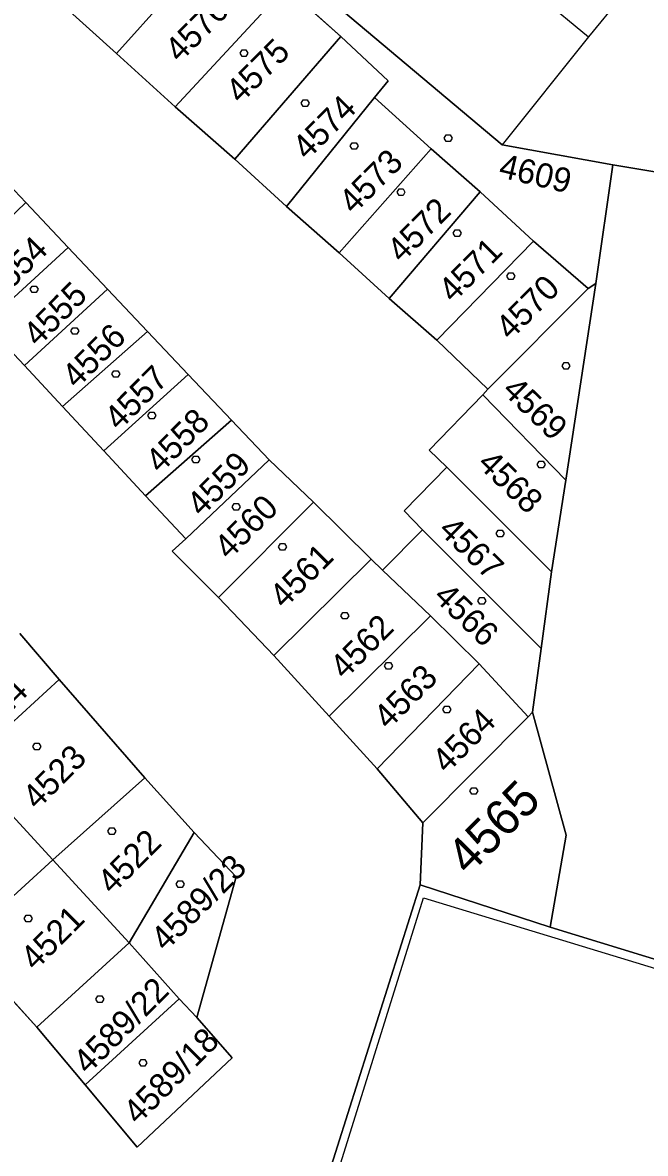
# Model space of a CAD drawing. Extents: x -263587 to -261993, y -1238795 to -1236748.
# Drawn here: x -262913.5 to -262885.3, y -1237575.5 to -1237524.3 of the extents above; entities that cross this region are included whole.
import ezdxf

# ---------------------------------------------------------------- set-up
doc = ezdxf.new("R2010")
doc.units = 0
doc.layers.add('Vrstva 1', color=7, linetype='Continuous')

msp = doc.modelspace()

# ---------------------------------------------------------------- linework, layer by layer
at = {"layer": 'Vrstva 1'}
for p, q in [((-262912.79, -1237504.26), (-262887.88, -1237524.9)), ((-262916.65, -1237508.87), (-262891.79, -1237529.8)), ((-262891.79, -1237529.8), (-262916.65, -1237508.87)), ((-262883.01, -1237518.97), (-262887.88, -1237524.9)), ((-262905.1, -1237521), (-262909.28, -1237525.65)), ((-262909.28, -1237525.65), (-262905.1, -1237521)), ((-262901.53, -1237522.71), (-262899.11, -1237524.89)), ((-262899.11, -1237524.89), (-262901.53, -1237522.71)), ((-262909.28, -1237525.65), (-262911.88, -1237523.32)), ((-262911.88, -1237523.32), (-262909.28, -1237525.65)), ((-262902.34, -1237523.47), (-262906.62, -1237528.08)), ((-262906.62, -1237528.08), (-262902.34, -1237523.47)), ((-262899.11, -1237524.89), (-262903.91, -1237530.45)), ((-262903.91, -1237530.45), (-262899.11, -1237524.89)), ((-262899.11, -1237524.89), (-262896.97, -1237526.89)), ((-262896.97, -1237526.89), (-262899.11, -1237524.89)), ((-262887.88, -1237524.9), (-262891.79, -1237529.8)), ((-262906.62, -1237528.08), (-262909.28, -1237525.65)), ((-262909.28, -1237525.65), (-262906.62, -1237528.08)), ((-262896.97, -1237526.89), (-262897.59, -1237527.65)), ((-262897.59, -1237527.65), (-262896.97, -1237526.89)), ((-262897.59, -1237527.65), (-262901.58, -1237532.59)), ((-262901.58, -1237532.59), (-262897.59, -1237527.65)), ((-262897.59, -1237527.65), (-262895.02, -1237529.98)), ((-262895.02, -1237529.98), (-262897.59, -1237527.65)), ((-262903.91, -1237530.45), (-262906.62, -1237528.08)), ((-262906.62, -1237528.08), (-262903.91, -1237530.45)), ((-262895.02, -1237529.98), (-262899.19, -1237534.7)), ((-262899.19, -1237534.7), (-262895.02, -1237529.98)), ((-262895.02, -1237529.98), (-262892.79, -1237531.93)), ((-262892.79, -1237531.93), (-262895.02, -1237529.98)), ((-262891.79, -1237529.8), (-262886.77, -1237530.71)), ((-262886.77, -1237530.71), (-262891.79, -1237529.8)), ((-262901.58, -1237532.59), (-262903.91, -1237530.45)), ((-262903.91, -1237530.45), (-262901.58, -1237532.59)), ((-262915.2, -1237530.51), (-262913.39, -1237532.42)), ((-262913.39, -1237532.42), (-262915.2, -1237530.51)), ((-262887.55, -1237536.09), (-262886.77, -1237530.71)), ((-262886.77, -1237530.71), (-262887.55, -1237536.09)), ((-262886.77, -1237530.71), (-262850.98, -1237536.53)), ((-262850.98, -1237536.53), (-262886.77, -1237530.71)), ((-262896.92, -1237536.77), (-262892.79, -1237531.93)), ((-262892.79, -1237531.93), (-262896.92, -1237536.77)), ((-262892.79, -1237531.93), (-262890.37, -1237534.16)), ((-262890.37, -1237534.16), (-262892.79, -1237531.93)), ((-262917.09, -1237535.93), (-262913.39, -1237532.42)), ((-262913.39, -1237532.42), (-262917.09, -1237535.93)), ((-262913.39, -1237532.42), (-262911.47, -1237534.45)), ((-262911.47, -1237534.45), (-262913.39, -1237532.42)), ((-262899.19, -1237534.7), (-262901.58, -1237532.59)), ((-262901.58, -1237532.59), (-262899.19, -1237534.7)), ((-262911.47, -1237534.45), (-262915.24, -1237537.91)), ((-262915.24, -1237537.91), (-262911.47, -1237534.45)), ((-262911.47, -1237534.45), (-262909.69, -1237536.34)), ((-262909.69, -1237536.34), (-262911.47, -1237534.45)), ((-262894.76, -1237538.65), (-262890.37, -1237534.16)), ((-262890.37, -1237534.16), (-262894.76, -1237538.65)), ((-262890.37, -1237534.16), (-262887.89, -1237536.32)), ((-262887.89, -1237536.32), (-262890.37, -1237534.16)), ((-262896.92, -1237536.77), (-262899.19, -1237534.7)), ((-262899.19, -1237534.7), (-262896.92, -1237536.77)), ((-262887.55, -1237536.09), (-262888.91, -1237545)), ((-262888.91, -1237545), (-262887.55, -1237536.09)), ((-262887.89, -1237536.32), (-262887.55, -1237536.09)), ((-262887.55, -1237536.09), (-262887.89, -1237536.32)), ((-262909.69, -1237536.34), (-262913.46, -1237539.81)), ((-262913.46, -1237539.81), (-262909.69, -1237536.34)), ((-262909.69, -1237536.34), (-262907.87, -1237538.26)), ((-262907.87, -1237538.26), (-262909.69, -1237536.34)), ((-262892.44, -1237540.88), (-262887.89, -1237536.32)), ((-262887.89, -1237536.32), (-262892.44, -1237540.88)), ((-262894.76, -1237538.65), (-262896.92, -1237536.77)), ((-262896.92, -1237536.77), (-262894.76, -1237538.65)), ((-262913.46, -1237539.81), (-262915.24, -1237537.91)), ((-262915.24, -1237537.91), (-262913.46, -1237539.81)), ((-262907.87, -1237538.26), (-262911.73, -1237541.67)), ((-262911.73, -1237541.67), (-262907.87, -1237538.26)), ((-262907.87, -1237538.26), (-262906.03, -1237540.21)), ((-262906.03, -1237540.21), (-262907.87, -1237538.26)), ((-262892.44, -1237540.88), (-262894.76, -1237538.65)), ((-262894.76, -1237538.65), (-262892.44, -1237540.88)), ((-262911.73, -1237541.67), (-262913.46, -1237539.81)), ((-262913.46, -1237539.81), (-262911.73, -1237541.67)), ((-262906.03, -1237540.21), (-262909.86, -1237543.68)), ((-262909.86, -1237543.68), (-262906.03, -1237540.21)), ((-262906.03, -1237540.21), (-262904.06, -1237542.29)), ((-262904.06, -1237542.29), (-262906.03, -1237540.21)), ((-262895.1, -1237543.65), (-262892.67, -1237541.14)), ((-262892.67, -1237541.14), (-262895.1, -1237543.65)), ((-262892.67, -1237541.14), (-262892.44, -1237540.88)), ((-262892.44, -1237540.88), (-262892.67, -1237541.14)), ((-262892.67, -1237541.14), (-262888.91, -1237545)), ((-262888.91, -1237545), (-262892.67, -1237541.14)), ((-262909.86, -1237543.68), (-262911.73, -1237541.67)), ((-262911.73, -1237541.67), (-262909.86, -1237543.68)), ((-262904.06, -1237542.29), (-262907.96, -1237545.71)), ((-262907.96, -1237545.71), (-262904.06, -1237542.29)), ((-262904.06, -1237542.29), (-262902.36, -1237544.09)), ((-262902.36, -1237544.09), (-262904.06, -1237542.29)), ((-262907.96, -1237545.71), (-262909.86, -1237543.68)), ((-262909.86, -1237543.68), (-262907.96, -1237545.71)), ((-262894.31, -1237544.41), (-262895.1, -1237543.65)), ((-262895.1, -1237543.65), (-262894.31, -1237544.41)), ((-262902.36, -1237544.09), (-262906.14, -1237547.66)), ((-262906.14, -1237547.66), (-262902.36, -1237544.09)), ((-262902.36, -1237544.09), (-262900.35, -1237546)), ((-262900.35, -1237546), (-262902.36, -1237544.09)), ((-262896.24, -1237546.4), (-262894.31, -1237544.41)), ((-262894.31, -1237544.41), (-262896.24, -1237546.4)), ((-262889.55, -1237549.16), (-262894.31, -1237544.41)), ((-262894.31, -1237544.41), (-262889.55, -1237549.16)), ((-262888.91, -1237545), (-262889.55, -1237549.16)), ((-262889.55, -1237549.16), (-262888.91, -1237545)), ((-262906.14, -1237547.66), (-262907.96, -1237545.71)), ((-262907.96, -1237545.71), (-262906.14, -1237547.66)), ((-262900.35, -1237546), (-262904.65, -1237550.32)), ((-262904.65, -1237550.32), (-262900.35, -1237546)), ((-262900.35, -1237546), (-262897.74, -1237548.59)), ((-262897.74, -1237548.59), (-262900.35, -1237546)), ((-262895.41, -1237547.25), (-262896.24, -1237546.4)), ((-262896.24, -1237546.4), (-262895.41, -1237547.25)), ((-262897.22, -1237549.09), (-262895.41, -1237547.25)), ((-262895.41, -1237547.25), (-262897.22, -1237549.09)), ((-262890.02, -1237552.64), (-262895.41, -1237547.25)), ((-262895.41, -1237547.25), (-262890.02, -1237552.64)), ((-262906.75, -1237548.22), (-262906.14, -1237547.66)), ((-262906.14, -1237547.66), (-262906.75, -1237548.22)), ((-262904.65, -1237550.32), (-262906.75, -1237548.22)), ((-262906.75, -1237548.22), (-262904.65, -1237550.32)), ((-262897.74, -1237548.59), (-262902.14, -1237552.95)), ((-262902.14, -1237552.95), (-262897.74, -1237548.59)), ((-262897.74, -1237548.59), (-262897.22, -1237549.09)), ((-262897.22, -1237549.09), (-262897.74, -1237548.59)), ((-262897.22, -1237549.09), (-262895.05, -1237551.15)), ((-262895.05, -1237551.15), (-262897.22, -1237549.09)), ((-262889.55, -1237549.16), (-262890.02, -1237552.64)), ((-262890.02, -1237552.64), (-262889.55, -1237549.16)), ((-262902.14, -1237552.95), (-262904.65, -1237550.32)), ((-262904.65, -1237550.32), (-262902.14, -1237552.95)), ((-262895.05, -1237551.15), (-262899.64, -1237555.71)), ((-262899.64, -1237555.71), (-262895.05, -1237551.15)), ((-262892.84, -1237553.34), (-262895.05, -1237551.15)), ((-262895.05, -1237551.15), (-262892.84, -1237553.34)), ((-262913.67, -1237551.96), (-262911.88, -1237554.04)), ((-262911.88, -1237554.04), (-262913.67, -1237551.96)), ((-262899.64, -1237555.71), (-262902.14, -1237552.95)), ((-262902.14, -1237552.95), (-262899.64, -1237555.71)), ((-262890.02, -1237552.64), (-262890.42, -1237555.53)), ((-262890.42, -1237555.53), (-262890.02, -1237552.64)), ((-262892.84, -1237553.34), (-262897.46, -1237558.09)), ((-262897.46, -1237558.09), (-262892.84, -1237553.34)), ((-262890.62, -1237555.73), (-262892.84, -1237553.34)), ((-262892.84, -1237553.34), (-262890.62, -1237555.73)), ((-262911.88, -1237554.04), (-262916.13, -1237557.93)), ((-262916.13, -1237557.93), (-262911.88, -1237554.04)), ((-262911.88, -1237554.04), (-262908, -1237558.5)), ((-262908, -1237558.5), (-262911.88, -1237554.04)), ((-262890.42, -1237555.53), (-262890.62, -1237555.73)), ((-262890.62, -1237555.73), (-262890.42, -1237555.53)), ((-262890.42, -1237555.53), (-262888.89, -1237561.1)), ((-262888.89, -1237561.1), (-262890.42, -1237555.53)), ((-262897.46, -1237558.09), (-262899.64, -1237555.71)), ((-262899.64, -1237555.71), (-262897.46, -1237558.09)), ((-262890.62, -1237555.73), (-262895.39, -1237560.54)), ((-262895.39, -1237560.54), (-262890.62, -1237555.73)), ((-262895.39, -1237560.54), (-262897.46, -1237558.09)), ((-262897.46, -1237558.09), (-262895.39, -1237560.54)), ((-262908, -1237558.5), (-262912.17, -1237562.23)), ((-262912.17, -1237562.23), (-262908, -1237558.5)), ((-262908, -1237558.5), (-262905.76, -1237560.99)), ((-262905.76, -1237560.99), (-262908, -1237558.5)), ((-262912.17, -1237562.23), (-262914.35, -1237559.85)), ((-262914.35, -1237559.85), (-262912.17, -1237562.23)), ((-262895.51, -1237563.36), (-262895.39, -1237560.54)), ((-262895.39, -1237560.54), (-262895.51, -1237563.36)), ((-262908.7, -1237565.99), (-262905.76, -1237560.99)), ((-262905.76, -1237560.99), (-262908.7, -1237565.99)), ((-262905.76, -1237560.99), (-262903.86, -1237562.99)), ((-262903.86, -1237562.99), (-262905.76, -1237560.99)), ((-262888.89, -1237561.1), (-262889.61, -1237565.28)), ((-262889.61, -1237565.28), (-262888.89, -1237561.1)), ((-262916.34, -1237566.02), (-262912.17, -1237562.23)), ((-262912.17, -1237562.23), (-262916.34, -1237566.02)), ((-262908.7, -1237565.99), (-262912.17, -1237562.23)), ((-262912.17, -1237562.23), (-262908.7, -1237565.99)), ((-262903.86, -1237562.99), (-262905.64, -1237569.37)), ((-262905.64, -1237569.37), (-262903.86, -1237562.99)), ((-262905.26, -1237594.1), (-262895.51, -1237563.36)), ((-262895.51, -1237563.36), (-262905.26, -1237594.1)), ((-262895.51, -1237563.36), (-262889.61, -1237565.28)), ((-262889.61, -1237565.28), (-262895.51, -1237563.36)), ((-262904.66, -1237593.72), (-262895.36, -1237563.95)), ((-262895.36, -1237563.95), (-262877.6, -1237569.35)), ((-262889.61, -1237565.28), (-262876.8, -1237569.2)), ((-262876.8, -1237569.2), (-262889.61, -1237565.28)), ((-262912.9, -1237569.81), (-262916.34, -1237566.02)), ((-262916.34, -1237566.02), (-262912.9, -1237569.81)), ((-262912.9, -1237569.81), (-262908.7, -1237565.99)), ((-262908.7, -1237565.99), (-262912.9, -1237569.81)), ((-262906.44, -1237568.52), (-262908.7, -1237565.99)), ((-262908.7, -1237565.99), (-262906.44, -1237568.52)), ((-262910.7, -1237572.43), (-262906.44, -1237568.52)), ((-262906.44, -1237568.52), (-262910.7, -1237572.43)), ((-262906.44, -1237568.52), (-262905.64, -1237569.37)), ((-262905.64, -1237569.37), (-262906.44, -1237568.52)), ((-262905.64, -1237569.37), (-262904.03, -1237571.2)), ((-262904.03, -1237571.2), (-262905.64, -1237569.37)), ((-262910.7, -1237572.43), (-262912.9, -1237569.81)), ((-262912.9, -1237569.81), (-262910.7, -1237572.43)), ((-262904.03, -1237571.2), (-262908.35, -1237575.25)), ((-262908.35, -1237575.25), (-262904.03, -1237571.2)), ((-262908.35, -1237575.25), (-262910.7, -1237572.43)), ((-262910.7, -1237572.43), (-262908.35, -1237575.25))]:
    msp.add_line(p, q, dxfattribs=at)
for points in [[(-262903.41, -1237525.49), (-262903.32, -1237525.64), (-262903.41, -1237525.79), (-262903.59, -1237525.79), (-262903.68, -1237525.64), (-262903.59, -1237525.49)], [(-262900.64, -1237527.76), (-262900.55, -1237527.91), (-262900.64, -1237528.06), (-262900.82, -1237528.06), (-262900.91, -1237527.91), (-262900.82, -1237527.76)], [(-262894.15, -1237529.34), (-262894.06, -1237529.49), (-262894.15, -1237529.64), (-262894.33, -1237529.64), (-262894.42, -1237529.49), (-262894.33, -1237529.34)], [(-262898.42, -1237529.7), (-262898.33, -1237529.85), (-262898.42, -1237530), (-262898.6, -1237530), (-262898.69, -1237529.85), (-262898.6, -1237529.7)], [(-262896.29, -1237531.79), (-262896.2, -1237531.94), (-262896.29, -1237532.09), (-262896.47, -1237532.09), (-262896.56, -1237531.94), (-262896.47, -1237531.79)], [(-262893.74, -1237533.65), (-262893.65, -1237533.8), (-262893.74, -1237533.95), (-262893.92, -1237533.95), (-262894.01, -1237533.8), (-262893.92, -1237533.65)], [(-262891.31, -1237535.6), (-262891.22, -1237535.75), (-262891.31, -1237535.9), (-262891.49, -1237535.9), (-262891.58, -1237535.75), (-262891.49, -1237535.6)], [(-262912.93, -1237536.2), (-262912.84, -1237536.35), (-262912.93, -1237536.5), (-262913.11, -1237536.5), (-262913.2, -1237536.35), (-262913.11, -1237536.2)], [(-262911.08, -1237538.09), (-262910.99, -1237538.24), (-262911.08, -1237538.39), (-262911.26, -1237538.39), (-262911.35, -1237538.24), (-262911.26, -1237538.09)], [(-262888.81, -1237539.67), (-262888.72, -1237539.82), (-262888.81, -1237539.97), (-262888.99, -1237539.97), (-262889.08, -1237539.82), (-262888.99, -1237539.67)], [(-262909.22, -1237540.04), (-262909.13, -1237540.19), (-262909.22, -1237540.34), (-262909.4, -1237540.34), (-262909.49, -1237540.19), (-262909.4, -1237540.04)], [(-262907.59, -1237541.92), (-262907.5, -1237542.07), (-262907.59, -1237542.22), (-262907.77, -1237542.22), (-262907.86, -1237542.07), (-262907.77, -1237541.92)], [(-262905.59, -1237543.92), (-262905.5, -1237544.07), (-262905.59, -1237544.22), (-262905.77, -1237544.22), (-262905.86, -1237544.07), (-262905.77, -1237543.92)], [(-262889.94, -1237544.14), (-262889.85, -1237544.29), (-262889.94, -1237544.44), (-262890.12, -1237544.44), (-262890.21, -1237544.29), (-262890.12, -1237544.14)], [(-262903.77, -1237546.07), (-262903.68, -1237546.22), (-262903.77, -1237546.37), (-262903.95, -1237546.37), (-262904.04, -1237546.22), (-262903.95, -1237546.07)], [(-262891.8, -1237547.27), (-262891.71, -1237547.42), (-262891.8, -1237547.57), (-262891.98, -1237547.57), (-262892.07, -1237547.42), (-262891.98, -1237547.27)], [(-262901.67, -1237547.88), (-262901.58, -1237548.03), (-262901.67, -1237548.18), (-262901.85, -1237548.18), (-262901.94, -1237548.03), (-262901.85, -1237547.88)], [(-262892.63, -1237550.33), (-262892.54, -1237550.48), (-262892.63, -1237550.63), (-262892.81, -1237550.63), (-262892.9, -1237550.48), (-262892.81, -1237550.33)], [(-262898.84, -1237551), (-262898.75, -1237551.15), (-262898.84, -1237551.3), (-262899.02, -1237551.3), (-262899.11, -1237551.15), (-262899.02, -1237551)], [(-262896.86, -1237553.27), (-262896.77, -1237553.42), (-262896.86, -1237553.57), (-262897.04, -1237553.57), (-262897.13, -1237553.42), (-262897.04, -1237553.27)], [(-262894.21, -1237555.26), (-262894.12, -1237555.41), (-262894.21, -1237555.56), (-262894.39, -1237555.56), (-262894.48, -1237555.41), (-262894.39, -1237555.26)], [(-262912.8, -1237556.93), (-262912.71, -1237557.08), (-262912.8, -1237557.23), (-262912.98, -1237557.23), (-262913.07, -1237557.08), (-262912.98, -1237556.93)], [(-262892.99, -1237558.95), (-262892.9, -1237559.1), (-262892.99, -1237559.25), (-262893.17, -1237559.25), (-262893.26, -1237559.1), (-262893.17, -1237558.95)], [(-262909.4, -1237560.77), (-262909.31, -1237560.92), (-262909.4, -1237561.07), (-262909.58, -1237561.07), (-262909.67, -1237560.92), (-262909.58, -1237560.77)], [(-262906.31, -1237563.18), (-262906.22, -1237563.33), (-262906.31, -1237563.48), (-262906.49, -1237563.48), (-262906.58, -1237563.33), (-262906.49, -1237563.18)], [(-262913.2, -1237564.73), (-262913.11, -1237564.88), (-262913.2, -1237565.03), (-262913.38, -1237565.03), (-262913.47, -1237564.88), (-262913.38, -1237564.73)], [(-262909.95, -1237568.39), (-262909.86, -1237568.54), (-262909.95, -1237568.69), (-262910.13, -1237568.69), (-262910.22, -1237568.54), (-262910.13, -1237568.39)], [(-262907.99, -1237571.28), (-262907.9, -1237571.43), (-262907.99, -1237571.58), (-262908.17, -1237571.58), (-262908.26, -1237571.43), (-262908.17, -1237571.28)]]:
    msp.add_lwpolyline(points, close=True, dxfattribs=at)

# ---------------------------------------------------------------- texts
for s, height, rotation, p in [('4576', 1.1, 45.0918, (-262906.418, -1237526.108)), ('4575', 1.1, 45.0918, (-262903.657, -1237527.976)), ('4574', 1.1, 45.0918, (-262900.637, -1237530.536)), ('4573', 1.1, 45.0918, (-262898.527, -1237532.986)), ('4609', 1.1, 346.6968, (-262891.998, -1237531.249)), ('4572', 1.1, 45.0918, (-262896.347, -1237535.196)), ('4554', 1.1, 45.0918, (-262914.627, -1237536.946)), ('4571', 1.1, 45.0918, (-262894.015, -1237537.004)), ('4555', 1.1, 45.0918, (-262912.847, -1237539.006)), ('4570', 1.1, 45.0918, (-262891.42, -1237538.7)), ('4556', 1.1, 45.0918, (-262911.088, -1237540.898)), ('4557', 1.1, 45.0918, (-262909.167, -1237542.806)), ('4569', 1.1, 315.8143, (-262891.847, -1237540.995)), ('4558', 1.1, 45.0918, (-262907.297, -1237544.746)), ('4559', 1.1, 45.0918, (-262905.43, -1237546.709)), ('4568', 1.1, 315.8143, (-262892.964, -1237544.318)), ('4560', 1.1, 45.0918, (-262904.182, -1237548.662)), ('4567', 1.1, 315.8143, (-262894.734, -1237547.328)), ('4561', 1.1, 45.0918, (-262901.676, -1237550.876)), ('4566', 1.1, 315.8143, (-262894.966, -1237550.347)), ('4562', 1.1, 45.0918, (-262898.938, -1237554.088)), ('4563', 1.1, 45.0918, (-262896.958, -1237556.358)), ('4524', 1.1, 45.0918, (-262915.517, -1237556.976)), ('4564', 1.1, 45.0918, (-262894.308, -1237558.348)), ('4523', 1.1, 45.0918, (-262912.877, -1237559.996)), ('4565', 1.6, 45.0918, (-262893.319, -1237562.978)), ('4522', 1.1, 45.0918, (-262909.477, -1237563.836)), ('4589/23', 1.1, 45.0918, (-262907.059, -1237566.422)), ('4521', 1.1, 45.0918, (-262912.965, -1237567.294)), ('4589/22', 1.1, 45.0918, (-262910.579, -1237572.002)), ('4589/18', 1.1, 45.0918, (-262908.309, -1237574.281))]:
    msp.add_text(s, height=height, rotation=rotation, dxfattribs=at).set_placement(p)

doc.saveas('drawing.dxf')
